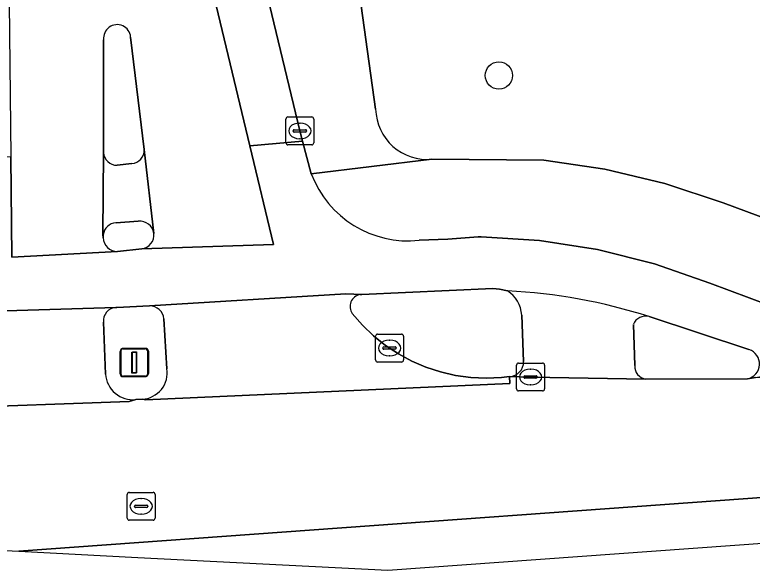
# Model space of a CAD drawing. Extents: x 161084 to 161928, y 385354 to 386522.
# Drawn here: x 161639.69 to 161666.11, y 385371.19 to 385391.09 of the extents above; entities that cross this region are included whole.
import ezdxf

# ---------------------------------------------------------------- set-up
doc = ezdxf.new("R2010")
doc.units = 0
for name, color, linetype in [('IMGEO_Boom', 7, 'Continuous'), ('IMGEO_Fietspad_gesloten', 7, 'Continuous'), ('IMGEO_Groenvoorziening', 7, 'Continuous'), ('IMGEO_Kolk', 7, 'Continuous'), ('IMGEO_Lichtmast', 7, 'Continuous'), ('IMGEO_Rijbaan_lokaal_gesloten', 7, 'Continuous'), ('IMGEO_Rijbaan_lokaal_open', 7, 'Continuous'), ('IMGEO_Rioolput', 7, 'Continuous'), ('IMGEO_Verkeerseiland_open', 7, 'Continuous'), ('IMGEO_Voetpad_open', 7, 'Continuous')]:
    doc.layers.add(name, color=color, linetype=linetype)

msp = doc.modelspace()

# ---------------------------------------------------------------- linework, layer by layer
at = {"layer": 'IMGEO_Boom'}
msp.add_circle((161657.037, 385388.919), 0.489, dxfattribs=at)
at = {"layer": 'IMGEO_Fietspad_gesloten'}
for points in [[(161647.117, 385398.596), (161645.282, 385398.207), (161648.107, 385386.403), (161649.995, 385386.564), (161649.903, 385386.934), (161647.273, 385397.861)], [(161650.309, 385385.395), (161649.995, 385386.564), (161648.107, 385386.403), (161648.953, 385382.87), (161644.235, 385382.708), (161643.366, 385382.613), (161639.576, 385382.414), (161639.539, 385386.001), (161637.56, 385385.881), (161637.479, 385385.66), (161637.358, 385385.311)], [(161662.607, 385382.171), (161660.568, 385382.68), (161658.492, 385383.004), (161656.395, 385383.142), (161656.291, 385383.144), (161655.207, 385383.061), (161654.179, 385383.015)], [(161665.946, 385378.056), (161666.232, 385378.103), (161673.925, 385379.365), (161673.066, 385379.35), (161671.623, 385379.429), (161670.193, 385379.636), (161668.787, 385379.97), (161667.417, 385380.428), (161664.593, 385381.482), (161662.607, 385382.171)], [(161630.203, 385380.056), (161630.65, 385380.096), (161630.751, 385380.105), (161634.831, 385380.304), (161635.022, 385380.356), (161643.312, 385380.61), (161643.344, 385380.611), (161644.517, 385380.662), (161651.551, 385381.094), (161652.126, 385381.078), (161656.815, 385381.285), (161657.057, 385381.264), (161657.347, 385381.201)], [(161662.416, 385380.279), (161665.998, 385379.097)]]:
    msp.add_lwpolyline(points, dxfattribs=at)
for centre, radius, start, end in [((161653.787, 385386.713), 3.719, 200.7632, 276.0548), ((161656.378, 385361.481), 19.744, 72.1941, 87.1882), ((161665.839, 385378.583), 0.538, 281.5026, 72.7781)]:
    msp.add_arc(centre, radius, start, end, dxfattribs=at)
at = {"layer": 'IMGEO_Groenvoorziening'}
for points in [[(161650.815, 385400.607), (161651.516, 385395.643), (161652.618, 385387.71)], [(161654.638, 385385.92), (161658.648, 385385.883), (161660.832, 385385.565), (161662.979, 385385.053), (161665.071, 385384.351), (161667.903, 385383.302), (161668.824, 385382.929), (161669.774, 385382.639), (161670.746, 385382.435), (161671.733, 385382.319), (161672.726, 385382.292), (161673.718, 385382.354), (161673.836, 385382.367), (161679.202, 385382.78), (161682.855, 385398.879)]]:
    msp.add_lwpolyline(points, dxfattribs=at)
msp.add_arc((161654.466, 385387.76), 1.848, 181.5539, 275.3553, dxfattribs=at)
at = {"layer": 'IMGEO_Kolk'}
for p, q in [((161649.402, 385386.508), (161649.402, 385387.36)), ((161649.477, 385387.434), (161650.329, 385387.434)), ((161650.403, 385387.36), (161650.403, 385386.508)), ((161649.704, 385386.977), (161650.102, 385386.977)), ((161649.89, 385387.214), (161649.915, 385387.214)), ((161649.661, 385386.928), (161649.661, 385386.94)), ((161650.099, 385386.891), (161649.701, 385386.891)), ((161650.145, 385386.94), (161650.145, 385386.928)), ((161649.913, 385386.654), (161649.888, 385386.654)), ((161650.329, 385386.434), (161649.477, 385386.434)), ((161652.616, 385378.728), (161652.616, 385379.58)), ((161652.691, 385379.654), (161653.543, 385379.654)), ((161653.617, 385379.58), (161653.617, 385378.728)), ((161653.104, 385379.434), (161653.129, 385379.434)), ((161652.875, 385379.148), (161652.875, 385379.16)), ((161653.313, 385379.111), (161652.915, 385379.111)), ((161652.918, 385379.197), (161653.316, 385379.197)), ((161653.359, 385379.16), (161653.359, 385379.148)), ((161653.127, 385378.874), (161653.102, 385378.874)), ((161653.543, 385378.654), (161652.691, 385378.654)), ((161657.669, 385377.691), (161657.669, 385378.543)), ((161657.744, 385378.617), (161658.596, 385378.617)), ((161658.67, 385378.543), (161658.67, 385377.691)), ((161658.157, 385378.397), (161658.182, 385378.397)), ((161657.928, 385378.111), (161657.928, 385378.123)), ((161658.366, 385378.074), (161657.968, 385378.074)), ((161657.971, 385378.16), (161658.369, 385378.16)), ((161658.412, 385378.123), (161658.412, 385378.111)), ((161658.18, 385377.837), (161658.155, 385377.837)), ((161658.596, 385377.617), (161657.744, 385377.617))]:
    msp.add_line(p, q, dxfattribs=at)
for points in [[(161649.402, 385386.508), (161649.402, 385387.36)], [(161649.477, 385387.434), (161650.329, 385387.434)], [(161650.403, 385387.36), (161650.403, 385386.508)], [(161650.329, 385386.434), (161649.477, 385386.434)], [(161652.616, 385378.728), (161652.616, 385379.58)], [(161652.691, 385379.654), (161653.543, 385379.654)], [(161653.617, 385379.58), (161653.617, 385378.728)], [(161653.543, 385378.654), (161652.691, 385378.654)], [(161657.669, 385377.691), (161657.669, 385378.543)], [(161657.744, 385378.617), (161658.596, 385378.617)], [(161658.67, 385378.543), (161658.67, 385377.691)], [(161658.596, 385377.617), (161657.744, 385377.617)]]:
    msp.add_lwpolyline(points, dxfattribs=at)
for centre, radius, start, end in [((161649.479, 385387.358), 0.0765, 91.552, 178.448), ((161649.479, 385387.358), 0.0765, 91.552, 178.448), ((161650.327, 385387.358), 0.0765, 1.552, 88.448), ((161650.327, 385387.358), 0.0765, 1.552, 88.448), ((161649.701, 385386.937), 0.0403, 85.8775, 175.7526), ((161650.106, 385386.939), 0.0386, 1.7309, 96.639), ((161649.698, 385386.927), 0.0366, 178.938, 274.7102), ((161650.102, 385386.934), 0.043, 264.8664, 352.4533), ((161649.479, 385386.51), 0.0765, 181.552, 268.448), ((161649.479, 385386.51), 0.0765, 181.552, 268.448), ((161650.327, 385386.51), 0.0765, 271.552, 358.448), ((161650.327, 385386.51), 0.0765, 271.552, 358.448), ((161652.693, 385379.578), 0.0765, 91.552, 178.448), ((161652.693, 385379.578), 0.0765, 91.552, 178.448), ((161653.541, 385379.578), 0.0765, 1.552, 88.448), ((161653.541, 385379.578), 0.0765, 1.552, 88.448), ((161652.915, 385379.157), 0.0403, 85.8775, 175.7526), ((161652.912, 385379.147), 0.0366, 178.938, 274.7102), ((161653.316, 385379.154), 0.043, 264.8664, 352.4533), ((161653.32, 385379.159), 0.0386, 1.7309, 96.639), ((161652.693, 385378.73), 0.0765, 181.552, 268.448), ((161652.693, 385378.73), 0.0765, 181.552, 268.448), ((161653.541, 385378.73), 0.0765, 271.552, 358.448), ((161653.541, 385378.73), 0.0765, 271.552, 358.448), ((161657.746, 385378.541), 0.0765, 91.552, 178.448), ((161657.746, 385378.541), 0.0765, 91.552, 178.448), ((161658.594, 385378.541), 0.0765, 1.552, 88.448), ((161658.594, 385378.541), 0.0765, 1.552, 88.448), ((161657.968, 385378.12), 0.0403, 85.8775, 175.7526), ((161657.965, 385378.11), 0.0366, 178.938, 274.7102), ((161658.369, 385378.117), 0.043, 264.8664, 352.4533), ((161658.373, 385378.122), 0.0386, 1.7309, 96.639), ((161657.746, 385377.693), 0.0765, 181.552, 268.448), ((161657.746, 385377.693), 0.0765, 181.552, 268.448), ((161658.594, 385377.693), 0.0765, 271.552, 358.448), ((161658.594, 385377.693), 0.0765, 271.552, 358.448)]:
    msp.add_arc(centre, radius, start, end, dxfattribs=at)
for centre, major_axis, ratio, start_param, end_param in [((161649.889, 385386.934), (-0.387, 0.002), 0.722429, 4.712389, 7.853982), ((161649.914, 385386.934), (-0.39, 0.002), 0.717154, 1.570796, 4.712389), ((161653.103, 385379.154), (-0.387, 0.002), 0.722429, 4.712389, 7.853982), ((161653.128, 385379.154), (-0.39, 0.002), 0.717154, 1.570796, 4.712389), ((161658.156, 385378.117), (-0.387, 0.002), 0.722429, 4.712389, 7.853982), ((161658.181, 385378.117), (-0.39, 0.002), 0.717154, 1.570796, 4.712389)]:
    msp.add_ellipse(centre, major_axis=major_axis, ratio=ratio, start_param=start_param, end_param=end_param, dxfattribs=at)
at = {"layer": 'IMGEO_Lichtmast'}
for p, q in [((161643.483, 385378.244), (161643.483, 385379.044)), ((161643.483, 385379.044), (161643.483, 385378.244)), ((161643.563, 385379.131), (161644.353, 385379.131)), ((161644.353, 385379.131), (161643.563, 385379.131)), ((161643.583, 385379.144), (161644.373, 385379.144)), ((161644.373, 385379.144), (161643.583, 385379.144)), ((161644.473, 385379.044), (161644.473, 385378.244)), ((161644.473, 385378.244), (161644.473, 385379.044)), ((161643.463, 385378.231), (161643.463, 385379.031)), ((161643.463, 385379.031), (161643.463, 385378.231)), ((161644.453, 385379.031), (161644.453, 385378.231)), ((161644.453, 385378.231), (161644.453, 385379.031)), ((161644.353, 385378.131), (161643.563, 385378.131)), ((161643.563, 385378.131), (161644.353, 385378.131)), ((161644.373, 385378.144), (161643.583, 385378.144)), ((161643.583, 385378.144), (161644.373, 385378.144))]:
    msp.add_line(p, q, dxfattribs=at)
for points in [[(161643.883, 385379.006), (161644.033, 385379.006), (161644.033, 385378.256), (161643.883, 385378.256), (161643.883, 385379.006)], [(161643.903, 385379.019), (161644.053, 385379.019), (161644.053, 385378.269), (161643.903, 385378.269), (161643.903, 385379.019)]]:
    msp.add_lwpolyline(points, dxfattribs=at)
for centre, start, end in [((161643.563, 385379.031), 90, 180), ((161643.563, 385379.031), 90, 180), ((161643.583, 385379.044), 90, 180), ((161643.583, 385379.044), 90, 180), ((161644.353, 385379.031), 0, 90), ((161644.353, 385379.031), 360, 90), ((161644.373, 385379.044), 0, 90), ((161644.373, 385379.044), 360, 90), ((161643.583, 385378.244), 180, 270), ((161643.583, 385378.244), 180, 270), ((161644.373, 385378.244), 270, 0), ((161644.373, 385378.244), 270, 0), ((161643.563, 385378.231), 180, 270), ((161643.563, 385378.231), 180, 270), ((161644.353, 385378.231), 270, 0), ((161644.353, 385378.231), 270, 0)]:
    msp.add_arc(centre, 0.1, start, end, dxfattribs=at)
at = {"layer": 'IMGEO_Rijbaan_lokaal_gesloten'}
for points in [[(161644.095, 385420.617), (161642.23, 385420.626), (161642.051, 385442.009), (161639.301, 385442.036), (161639.382, 385415.385), (161639.401, 385399.233), (161639.539, 385386.001), (161639.576, 385382.414), (161643.366, 385382.613)], [(161644.235, 385382.708), (161648.953, 385382.87), (161648.107, 385386.403), (161645.282, 385398.207), (161647.117, 385398.596)], [(161642.856, 385383.103), (161642.84, 385383.236), (161642.867, 385386.158), (161642.871, 385390.199)], [(161643.838, 385390.298), (161644.328, 385386.264), (161644.672, 385383.263)], [(161790.386, 385385.562), (161745.718, 385382.325), (161694.12, 385378.755), (161673.857, 385377.546), (161666.232, 385378.103), (161665.946, 385378.056), (161662.307, 385378.041), (161658.165, 385378.115), (161657.419, 385378.132), (161657.429, 385377.882), (161644.365, 385377.304), (161644.261, 385377.318), (161644.02, 385377.311), (161643.787, 385377.242), (161630.471, 385376.759), (161630.919, 385372.33), (161639.831, 385371.872)], [(161639.831, 385371.872), (161662.986, 385373.549), (161719.453, 385377.639), (161752.938, 385379.891), (161791.813, 385382.444), (161791.677, 385385.598), (161791.396, 385385.539)], [(161639.831, 385371.872), (161644.097, 385371.653), (161653.051, 385371.194), (161791.156, 385381.143), (161791.867, 385381.194), (161791.813, 385382.444), (161752.938, 385379.891), (161719.453, 385377.639), (161662.986, 385373.549), (161639.831, 385371.872)]]:
    msp.add_lwpolyline(points, dxfattribs=at)
for centre, radius, start, end in [((161643.354, 385390.255), 0.486, 5.0186, 186.6724), ((161643.357, 385383.114), 0.501, 181.2972, 270.9943), ((161644.172, 385383.207), 0.503, 277.1772, 6.3899)]:
    msp.add_arc(centre, radius, start, end, dxfattribs=at)
at = {"layer": 'IMGEO_Rijbaan_lokaal_open'}
for points in [[(161652.065, 385381.072), (161652.126, 385381.078), (161651.551, 385381.094), (161644.517, 385380.662)], [(161643.312, 385380.61), (161635.022, 385380.356), (161634.831, 385380.304)], [(161652.972, 385379.249), (161652.541, 385379.593), (161652.142, 385379.973), (161651.779, 385380.387)], [(161645.03, 385380.201), (161645.14, 385378.414)], [(161642.938, 385378.222), (161642.863, 385380.078)], [(161635.241, 385379.586), (161635.173, 385379.52), (161634.508, 385378.938), (161633.794, 385378.418), (161633.037, 385377.963), (161632.241, 385377.579), (161631.415, 385377.266), (161630.564, 385377.029), (161630.461, 385377.009), (161630.471, 385376.759), (161643.787, 385377.242), (161644.02, 385377.311)], [(161644.261, 385377.318), (161644.365, 385377.304), (161657.429, 385377.882), (161657.419, 385378.132), (161657.131, 385378.1), (161656.58, 385378.076), (161656.03, 385378.101), (161655.484, 385378.176), (161654.947, 385378.299), (161654.423, 385378.469), (161653.917, 385378.685), (161653.432, 385378.946), (161652.972, 385379.249)]]:
    msp.add_lwpolyline(points, dxfattribs=at)
for centre, radius, start, end in [((161652.14, 385380.638), 0.44, 99.8426, 214.8346), ((161644.529, 385380.16), 0.502, 4.6874, 91.4246), ((161643.347, 385380.125), 0.486, 94.106, 185.5663), ((161644.193, 385378.273), 0.958, 274.078, 8.4623), ((161643.912, 385378.281), 0.976, 183.4451, 276.3629)]:
    msp.add_arc(centre, radius, start, end, dxfattribs=at)
at = {"layer": 'IMGEO_Rioolput'}
for p, q in [((161643.715, 385373.059), (161643.715, 385373.911)), ((161643.79, 385373.985), (161644.642, 385373.985)), ((161644.203, 385373.765), (161644.228, 385373.765)), ((161644.716, 385373.911), (161644.716, 385373.059)), ((161643.974, 385373.479), (161643.974, 385373.491)), ((161644.017, 385373.528), (161644.415, 385373.528)), ((161644.458, 385373.491), (161644.458, 385373.479)), ((161644.412, 385373.442), (161644.014, 385373.442)), ((161644.642, 385372.985), (161643.79, 385372.985)), ((161644.226, 385373.205), (161644.201, 385373.205))]:
    msp.add_line(p, q, dxfattribs=at)
for points in [[(161643.715, 385373.059), (161643.715, 385373.911)], [(161643.79, 385373.985), (161644.642, 385373.985)], [(161644.716, 385373.911), (161644.716, 385373.059)], [(161644.642, 385372.985), (161643.79, 385372.985)]]:
    msp.add_lwpolyline(points, dxfattribs=at)
for centre, radius, start, end in [((161643.792, 385373.909), 0.0765, 91.552, 178.448), ((161643.792, 385373.909), 0.0765, 91.552, 178.448), ((161644.64, 385373.909), 0.0765, 1.552, 88.448), ((161644.64, 385373.909), 0.0765, 1.552, 88.448), ((161644.014, 385373.488), 0.0403, 85.8775, 175.7526), ((161644.419, 385373.49), 0.0386, 1.7309, 96.639), ((161644.011, 385373.478), 0.0366, 178.938, 274.7102), ((161644.415, 385373.485), 0.043, 264.8664, 352.4533), ((161643.792, 385373.061), 0.0765, 181.552, 268.448), ((161643.792, 385373.061), 0.0765, 181.552, 268.448), ((161644.64, 385373.061), 0.0765, 271.552, 358.448), ((161644.64, 385373.061), 0.0765, 271.552, 358.448)]:
    msp.add_arc(centre, radius, start, end, dxfattribs=at)
for centre, major_axis, ratio, start_param, end_param in [((161644.202, 385373.485), (-0.387, 0.002), 0.722429, 4.712389, 7.853982), ((161644.227, 385373.485), (-0.39, 0.002), 0.717154, 1.570796, 4.712389)]:
    msp.add_ellipse(centre, major_axis=major_axis, ratio=ratio, start_param=start_param, end_param=end_param, dxfattribs=at)
at = {"layer": 'IMGEO_Verkeerseiland_open'}
for points in [[(161642.871, 385390.199), (161642.867, 385386.158)], [(161644.328, 385386.264), (161643.838, 385390.298)], [(161643.352, 385385.703), (161643.879, 385385.762)], [(161644.112, 385383.698), (161643.314, 385383.636)], [(161642.857, 385383.213), (161642.856, 385383.103)], [(161643.366, 385382.613), (161644.235, 385382.708)], [(161657.347, 385381.201), (161657.057, 385381.264), (161656.815, 385381.285), (161652.126, 385381.078), (161652.065, 385381.072)], [(161644.517, 385380.662), (161643.344, 385380.611), (161643.312, 385380.61)], [(161651.779, 385380.387), (161652.142, 385379.973), (161652.541, 385379.593), (161652.972, 385379.249), (161653.432, 385378.946), (161653.917, 385378.685), (161654.423, 385378.469), (161654.947, 385378.299), (161655.484, 385378.176), (161656.03, 385378.101), (161656.58, 385378.076), (161657.131, 385378.1), (161657.419, 385378.132)], [(161645.14, 385378.414), (161645.03, 385380.201)], [(161657.922, 385378.67), (161657.853, 385380.337)], [(161665.998, 385379.097), (161662.416, 385380.279)], [(161642.863, 385380.078), (161642.938, 385378.222)], [(161661.854, 385380.004), (161661.902, 385378.527)], [(161662.307, 385378.041), (161665.946, 385378.056)], [(161644.02, 385377.311), (161644.261, 385377.318)]]:
    msp.add_lwpolyline(points, dxfattribs=at)
for centre, radius, start, end in [((161643.354, 385390.255), 0.486, 5.0186, 186.6724), ((161643.833, 385386.255), 0.495, 275.337, 1.0427), ((161643.344, 385386.181), 0.478, 182.7529, 270.9031), ((161643.331, 385383.159), 0.478, 92.0984, 173.4764), ((161644.168, 385383.193), 0.508, 7.9423, 96.3786), ((161643.357, 385383.114), 0.501, 181.2972, 270.9943), ((161644.172, 385383.207), 0.503, 277.1772, 6.3899), ((161656.755, 385380.274), 1.1, 3.2735, 57.4371), ((161652.14, 385380.638), 0.44, 99.8426, 214.8346), ((161644.529, 385380.16), 0.502, 4.6874, 91.4246), ((161643.347, 385380.125), 0.486, 94.106, 185.5663), ((161662.292, 385379.821), 0.475, 74.8637, 157.2835), ((161665.839, 385378.583), 0.538, 281.5026, 72.7781), ((161657.394, 385378.659), 0.528, 272.6954, 1.1559), ((161662.365, 385378.501), 0.464, 176.8118, 262.7993), ((161644.193, 385378.273), 0.958, 274.078, 8.4623), ((161643.912, 385378.281), 0.976, 183.4451, 276.3629)]:
    msp.add_arc(centre, radius, start, end, dxfattribs=at)
at = {"layer": 'IMGEO_Voetpad_open'}
for points in [[(161647.273, 385397.861), (161649.903, 385386.934), (161649.995, 385386.564), (161650.309, 385385.395), (161654.638, 385385.92)], [(161652.618, 385387.71), (161651.516, 385395.643)], [(161775.141, 385389.302), (161699.842, 385384.149), (161694.293, 385383.773), (161682.208, 385383.012), (161679.202, 385382.78), (161673.836, 385382.367), (161673.718, 385382.354), (161672.726, 385382.292), (161671.733, 385382.319), (161670.746, 385382.435), (161669.774, 385382.639), (161668.824, 385382.929), (161667.903, 385383.302), (161665.071, 385384.351), (161662.979, 385385.053), (161660.832, 385385.565), (161658.648, 385385.883), (161654.638, 385385.92), (161650.309, 385385.395)], [(161654.179, 385383.015), (161655.207, 385383.061), (161656.291, 385383.144), (161656.395, 385383.142), (161658.492, 385383.004), (161660.568, 385382.68), (161662.607, 385382.171), (161664.593, 385381.482), (161667.417, 385380.428), (161668.787, 385379.97), (161670.193, 385379.636), (161671.623, 385379.429), (161673.066, 385379.35), (161673.925, 385379.365), (161676.148, 385379.546), (161682.409, 385379.995), (161693.719, 385380.706), (161714.365, 385382.094), (161744.115, 385384.121), (161780.911, 385386.593), (161784.079, 385387.056), (161787.193, 385387.799)], [(161644.672, 385383.263), (161644.328, 385386.264)], [(161642.867, 385386.158), (161642.84, 385383.236), (161642.856, 385383.103), (161642.857, 385383.213)], [(161643.879, 385385.762), (161643.352, 385385.703)], [(161643.314, 385383.636), (161644.112, 385383.698)], [(161657.853, 385380.337), (161657.922, 385378.67)], [(161661.902, 385378.527), (161661.854, 385380.004)], [(161657.419, 385378.132), (161658.165, 385378.115), (161662.307, 385378.041)]]:
    msp.add_lwpolyline(points, dxfattribs=at)
for centre, radius, start, end in [((161654.466, 385387.76), 1.848, 181.5539, 275.3553), ((161643.833, 385386.255), 0.495, 275.337, 1.0427), ((161643.344, 385386.181), 0.478, 182.7529, 270.9031), ((161653.787, 385386.713), 3.719, 200.7632, 276.0548), ((161643.331, 385383.159), 0.478, 92.0984, 173.4764), ((161644.168, 385383.193), 0.508, 7.9423, 96.3786), ((161656.755, 385380.274), 1.1, 3.2735, 57.4371), ((161656.378, 385361.481), 19.744, 72.1941, 87.1882), ((161662.292, 385379.821), 0.475, 74.8637, 157.2835), ((161657.394, 385378.659), 0.528, 272.6954, 1.1559), ((161662.365, 385378.501), 0.464, 176.8118, 262.7993)]:
    msp.add_arc(centre, radius, start, end, dxfattribs=at)

doc.saveas('drawing.dxf')
